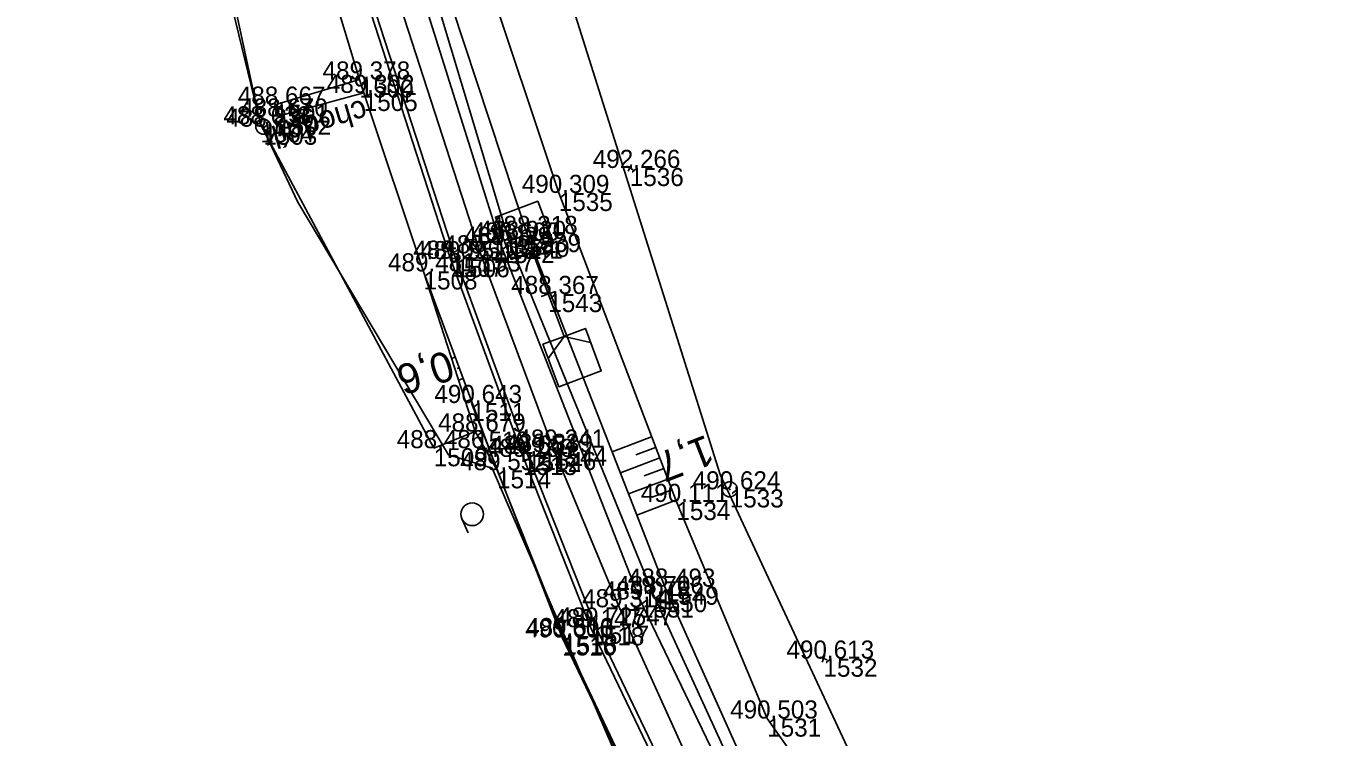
# Model space of a CAD drawing. Extents: x -1234191 to 23050, y -1290331 to -741191.
# Drawn here: x -864823.4 to -864737.7, y -1102235.4 to -1102188.3 of the extents above; entities that cross this region are included whole.
import ezdxf

# ---------------------------------------------------------------- set-up
doc = ezdxf.new("R2010")
doc.units = 0
for name, color, linetype in [('Vrstva 1', 7, 'Continuous'), ('Vrstva 14', 7, 'Continuous'), ('Vrstva 17', 7, 'Continuous'), ('Vrstva 4', 7, 'Continuous'), ('Vrstva 48', 7, 'Continuous'), ('Vrstva 49', 7, 'Continuous'), ('Vrstva 51', 7, 'Continuous'), ('Vrstva 53', 7, 'Continuous'), ('Vrstva 55', 7, 'Continuous'), ('Vrstva 58', 7, 'Continuous'), ('Vrstva 60', 7, 'Continuous'), ('Vrstva 61', 7, 'Continuous'), ('Vrstva 7', 7, 'Continuous')]:
    doc.layers.add(name, color=color, linetype=linetype)

msp = doc.modelspace()

# ---------------------------------------------------------------- linework, layer by layer
at = {"layer": 'Vrstva 1'}
msp.add_lwpolyline([(-864812.662, -1102116.591), (-864811.223, -1102128.811), (-864809.205, -1102142.027), (-864806.722, -1102155.135), (-864804.065, -1102166.985), (-864800.81, -1102179.473), (-864799.327, -1102184.642), (-864793.276, -1102203.351), (-864788.472, -1102216.217), (-864784.09, -1102226.799), (-864779.051, -1102237.932)], dxfattribs=at)
at = {"layer": 'Vrstva 14'}
for points in [[(-864803.487, -1102176.363), (-864805.538, -1102177.002), (-864803.279, -1102185.179), (-864801.272, -1102191.829), (-864800.999, -1102192.715), (-864797.038, -1102204.541), (-864792.174, -1102217.716), (-864787.795, -1102228.707), (-864777.396, -1102250.707), (-864770.68, -1102262.994), (-864764.855, -1102273.072), (-864757.201, -1102285.395), (-864749.135, -1102297.506), (-864732.788, -1102320.987), (-864729.796, -1102325.209), (-864715.094, -1102346.33), (-864710.4, -1102353.054)], [(-864803.487, -1102176.363), (-864801.493, -1102184.387), (-864795.268, -1102203.701), (-864790.453, -1102216.833), (-864785.996, -1102228.121), (-864775.354, -1102250.302), (-864769.213, -1102261.619), (-864763.262, -1102272.042), (-864755.658, -1102284.252), (-864747.501, -1102296.475), (-864731.187, -1102319.885), (-864714.566, -1102343.647), (-864708.614, -1102351.844)], [(-864709.257, -1102352.267), (-864708.614, -1102351.844), (-864719.753, -1102335.554), (-864730.866, -1102319.762), (-864747.312, -1102296.154), (-864755.255, -1102284.249), (-864762.836, -1102272.091), (-864768.951, -1102261.487), (-864775.081, -1102250.136), (-864785.673, -1102228.01), (-864790.18, -1102216.627), (-864794.911, -1102203.734), (-864801.088, -1102184.689), (-864803.487, -1102176.363)]]:
    msp.add_lwpolyline(points, dxfattribs=at)
at = {"layer": 'Vrstva 17'}
msp.add_line((-864796.365, -1102216.256), (-864793.624, -1102215.152), dxfattribs=at)
for points in [[(-864819.388, -1102150.956), (-864815.935, -1102159.406), (-864812.15, -1102176.001), (-864809.737, -1102185.964), (-864807.838, -1102194.801), (-864796.365, -1102216.256)], [(-864793.871, -1102213.263), (-864787.859, -1102228.795), (-864777.391, -1102250.666), (-864770.938, -1102262.564)]]:
    msp.add_lwpolyline(points, dxfattribs=at)
at = {"layer": 'Vrstva 4'}
for points in [[(-864812.291, -1102104.055), (-864809.987, -1102127.912), (-864807.811, -1102141.796), (-864805.307, -1102154.915), (-864799.34, -1102179.192), (-864791.931, -1102202.786), (-864782.712, -1102226.282), (-864772.001, -1102248.608), (-864760.042, -1102270.211), (-864752.664, -1102282.637), (-864744.67, -1102294.445), (-864728.229, -1102318.042), (-864717.118, -1102333.883), (-864706.413, -1102349.735), (-864698.119, -1102362.22)], [(-864811.659, -1102103.928), (-864809.2, -1102127.726), (-864807.185, -1102141.585), (-864804.521, -1102155.069), (-864798.393, -1102179.226), (-864791.385, -1102202.501), (-864781.834, -1102225.919), (-864771.595, -1102248.289), (-864759.042, -1102270.014), (-864751.566, -1102282.006), (-864743.683, -1102294.392), (-864727.575, -1102317.399), (-864716.281, -1102333.467), (-864705.754, -1102349.304), (-864698.122, -1102361.085), (-864698.119, -1102362.22)]]:
    msp.add_lwpolyline(points, dxfattribs=at)
at = {"layer": 'Vrstva 48'}
for p, q in [((-864794.941, -1102210.222), (-864795.182, -1102210.311)), ((-864794.681, -1102210.926), (-864794.816, -1102210.976)), ((-864794.421, -1102211.629), (-864794.722, -1102211.74)), ((-864794.161, -1102212.333), (-864794.327, -1102212.394)), ((-864793.902, -1102213.037), (-864794.262, -1102213.17)), ((-864781.942, -1102215.501), (-864784.555, -1102216.495)), ((-864781.675, -1102216.202), (-864782.979, -1102216.698)), ((-864781.409, -1102216.904), (-864784.01, -1102217.892)), ((-864781.142, -1102217.605), (-864782.44, -1102218.098)), ((-864780.876, -1102218.306), (-864783.464, -1102219.29)), ((-864780.609, -1102219.007), (-864781.901, -1102219.498)), ((-864780.343, -1102219.708), (-864782.919, -1102220.687))]:
    msp.add_line(p, q, dxfattribs=at)
at = {"layer": 'Vrstva 49'}
for p, q in [((-864783.162, -1102197.802), (-864783.608, -1102197.574)), ((-864783.499, -1102197.911), (-864783.271, -1102197.465)), ((-864793.624, -1102215.152), (-864797.038, -1102204.541)), ((-864797.038, -1102204.541), (-864792.174, -1102217.716)), ((-864792.174, -1102217.716), (-864793.624, -1102215.152)), ((-864770.327, -1102230.289), (-864770.795, -1102230.113)), ((-864770.649, -1102230.435), (-864770.473, -1102229.967))]:
    msp.add_line(p, q, dxfattribs=at)
for points in [[(-864807.054, -1102134.046), (-864804.602, -1102136.373), (-864801.708, -1102149.161), (-864798.243, -1102165.913), (-864795.539, -1102175.688), (-864793.082, -1102184.367), (-864788.084, -1102199.343), (-864780.301, -1102219.818), (-864774.289, -1102234.17), (-864761.452, -1102252.366), (-864766.783, -1102255.601)], [(-864807.054, -1102134.046), (-864805.841, -1102141.082), (-864803.268, -1102154.632), (-864797.467, -1102178.702), (-864796.016, -1102184.406), (-864790.186, -1102202.065), (-864781.067, -1102225.433), (-864770.983, -1102247.96), (-864766.783, -1102255.601)]]:
    msp.add_lwpolyline(points, dxfattribs=at)
at = {"layer": 'Vrstva 51'}
msp.add_lwpolyline([(-864801.272, -1102191.829), (-864806.886, -1102193.496), (-864806.733, -1102194.281), (-864800.999, -1102192.715), (-864801.272, -1102191.829)], dxfattribs=at)
at = {"layer": 'Vrstva 53'}
for p, q in [((-864807.634, -1102194.999), (-864807.664, -1102194.903)), ((-864776.75, -1102219.032), (-864776.788, -1102218.94))]:
    msp.add_line(p, q, dxfattribs=at)
for points in [[(-864682.87, -1101731.69), (-864747.95, -1101843.06), (-864760.1, -1101922), (-864794.55, -1102006.17), (-864798.5, -1102045.69), (-864798.72, -1102048.88), (-864793.32, -1102066.32), (-864797.4, -1102091.32), (-864797.84, -1102093.95), (-864799.36, -1102103.28), (-864796.42, -1102157.61), (-864777.4, -1102218), (-864753.72, -1102268.82), (-864727.63, -1102309.51), (-864691.84, -1102360.44), (-864685.34, -1102369.7), (-864652.19, -1102431.45)], [(-864774.94, -1102258.3), (-864792.49, -1102217.59), (-864795.39, -1102216.7), (-864805.37, -1102199.95), (-864807.85, -1102194.68), (-864811.9, -1102178.04), (-864816.64, -1102159.05), (-864819.14, -1102150.98), (-864820.7, -1102141.23), (-864823.37, -1102116.01)]]:
    msp.add_lwpolyline(points, dxfattribs=at)
for centre in [(-864807.649, -1102194.951), (-864776.769, -1102218.986)]:
    msp.add_circle(centre, 0.499, dxfattribs=at)
at = {"layer": 'Vrstva 55'}
msp.add_lwpolyline([(-864682.87, -1101731.69), (-864747.95, -1101843.06), (-864760.1, -1101922), (-864794.55, -1102006.17), (-864798.72, -1102048.88), (-864793.32, -1102066.32), (-864799.36, -1102103.28), (-864796.42, -1102157.61), (-864777.4, -1102218), (-864753.72, -1102268.82), (-864727.63, -1102309.51), (-864685.34, -1102369.7), (-864652.19, -1102431.45)], dxfattribs=at)
at = {"layer": 'Vrstva 58'}
msp.add_line((-864794.504, -1102220.945), (-864794.092, -1102221.856), dxfattribs=at)
msp.add_circle((-864793.821, -1102220.636), 0.75, dxfattribs=at)
at = {"layer": 'Vrstva 60'}
for p, q in [((-864801.272, -1102191.829), (-864801.272, -1102191.829)), ((-864800.999, -1102192.715), (-864800.999, -1102192.715)), ((-864806.886, -1102193.496), (-864806.886, -1102193.496)), ((-864806.733, -1102194.281), (-864806.733, -1102194.281)), ((-864807.838, -1102194.801), (-864807.838, -1102194.801)), ((-864807.649, -1102194.951), (-864807.649, -1102194.951)), ((-864783.385, -1102197.688), (-864783.385, -1102197.688)), ((-864788.084, -1102199.343), (-864788.084, -1102199.343)), ((-864790.186, -1102202.065), (-864790.186, -1102202.065)), ((-864791.931, -1102202.786), (-864791.931, -1102202.786)), ((-864791.385, -1102202.501), (-864791.385, -1102202.501)), ((-864790.948, -1102202.389), (-864790.948, -1102202.389)), ((-864795.268, -1102203.701), (-864795.268, -1102203.701)), ((-864794.911, -1102203.734), (-864794.911, -1102203.734)), ((-864793.276, -1102203.351), (-864793.276, -1102203.351)), ((-864797.038, -1102204.541), (-864797.038, -1102204.541)), ((-864788.783, -1102206.039), (-864788.783, -1102206.039)), ((-864793.871, -1102213.263), (-864793.871, -1102213.263)), ((-864793.624, -1102215.152), (-864793.624, -1102215.152)), ((-864796.365, -1102216.256), (-864796.365, -1102216.256)), ((-864790.18, -1102216.627), (-864790.18, -1102216.627)), ((-864789.176, -1102216.506), (-864789.176, -1102216.506)), ((-864788.472, -1102216.217), (-864788.472, -1102216.217)), ((-864790.453, -1102216.833), (-864790.453, -1102216.833)), ((-864792.174, -1102217.716), (-864792.174, -1102217.716)), ((-864776.769, -1102218.986), (-864776.769, -1102218.986)), ((-864780.301, -1102219.818), (-864780.301, -1102219.818)), ((-864781.834, -1102225.919), (-864781.834, -1102225.919)), ((-864781.067, -1102225.433), (-864781.067, -1102225.433)), ((-864784.09, -1102226.799), (-864784.09, -1102226.799)), ((-864782.712, -1102226.282), (-864782.712, -1102226.282)), ((-864787.859, -1102228.795), (-864787.859, -1102228.795)), ((-864787.795, -1102228.707), (-864787.795, -1102228.707)), ((-864785.996, -1102228.121), (-864785.996, -1102228.121)), ((-864785.673, -1102228.01), (-864785.673, -1102228.01)), ((-864770.561, -1102230.201), (-864770.561, -1102230.201)), ((-864774.289, -1102234.17), (-864774.289, -1102234.17))]:
    msp.add_line(p, q, dxfattribs=at)
at = {"layer": 'Vrstva 7'}
for p, q in [((-864791.424, -1102202.543), (-864790.472, -1102202.235)), ((-864790.794, -1102202.865), (-864791.102, -1102201.913)), ((-864789.832, -1102203.229), (-864788.783, -1102206.039)), ((-864789.251, -1102206.214), (-864788.315, -1102205.864)), ((-864788.315, -1102205.864), (-864789.251, -1102206.214)), ((-864787.734, -1102208.849), (-864788.783, -1102206.039))]:
    msp.add_line(p, q, dxfattribs=at)
for points in [[(-864789.832, -1102203.229), (-864788.427, -1102202.704), (-864789.477, -1102199.893), (-864792.287, -1102200.943), (-864791.238, -1102203.753), (-864789.832, -1102203.229)], [(-864791.588, -1102202.815), (-864789.832, -1102203.229), (-864788.778, -1102201.765)], [(-864787.734, -1102208.849), (-864789.139, -1102209.374), (-864788.089, -1102212.185), (-864785.279, -1102211.135), (-864786.328, -1102208.325), (-864787.734, -1102208.849)], [(-864785.978, -1102209.263), (-864787.734, -1102208.849), (-864788.788, -1102210.313)]]:
    msp.add_lwpolyline(points, dxfattribs=at)

# ---------------------------------------------------------------- texts
at = {"layer": 'Vrstva 48'}
for s, rotation, p in [('0,6', 197.83514, (-864795.452, -1102209.738)), ('1,7', 201.31745, (-864778.331, -1102215.337))]:
    msp.add_text(s, height=2, rotation=rotation, dxfattribs=at).set_placement(p)
at = {"layer": 'Vrstva 51'}
msp.add_text('chodník', height=1.5, rotation=196.53806, dxfattribs=at).set_placement((-864801.024, -1102193.122))
at = {"layer": 'Vrstva 60'}
for s, p in [('1500', (-864801.272, -1102193.029)), ('1505', (-864800.999, -1102193.915)), ('1501', (-864806.886, -1102194.696)), ('1502', (-864806.733, -1102195.481)), ('1504', (-864807.838, -1102196.001)), ('1503', (-864807.649, -1102196.151)), ('1536', (-864783.385, -1102198.888)), ('1535', (-864788.084, -1102200.543)), ('1539', (-864790.186, -1102203.265)), ('1542', (-864791.931, -1102203.986)), ('1541', (-864791.385, -1102203.701)), ('1540', (-864790.948, -1102203.589)), ('1507', (-864795.268, -1102204.901)), ('1506', (-864794.911, -1102204.934)), ('1537', (-864793.276, -1102204.551)), ('1508', (-864797.038, -1102205.741)), ('1543', (-864788.783, -1102207.239)), ('1511', (-864793.871, -1102214.463)), ('1510', (-864793.624, -1102216.352)), ('1509', (-864796.365, -1102217.456)), ('1513', (-864790.453, -1102218.033)), ('1512', (-864790.18, -1102217.827)), ('1546', (-864789.176, -1102217.706)), ('1544', (-864788.472, -1102217.417)), ('1514', (-864792.174, -1102218.916)), ('1533', (-864776.769, -1102220.186)), ('1534', (-864780.301, -1102221.018)), ('1550', (-864781.834, -1102227.119)), ('1549', (-864781.067, -1102226.633)), ('1547', (-864784.09, -1102227.999)), ('1551', (-864782.712, -1102227.482)), ('1516', (-864787.859, -1102229.995)), ('1515', (-864787.795, -1102229.907)), ('1518', (-864785.996, -1102229.321)), ('1517', (-864785.673, -1102229.21)), ('1532', (-864770.561, -1102231.401)), ('1531', (-864774.289, -1102235.37))]:
    msp.add_text(s, height=1.2, dxfattribs=at).set_placement(p)
at = {"layer": 'Vrstva 61'}
for s, p in [('489.378', (-864803.726, -1102191.829)), ('489.392', (-864803.447, -1102192.715)), ('488.667', (-864809.338, -1102193.496)), ('488.638', (-864810.292, -1102194.801)), ('488.670', (-864809.184, -1102194.281)), ('488.836', (-864810.101, -1102194.951)), ('492.266', (-864785.837, -1102197.688)), ('490.309', (-864790.538, -1102199.343)), ('488.600', (-864793.836, -1102202.501)), ('488.920', (-864793.399, -1102202.389)), ('488.318', (-864792.64, -1102202.065)), ('489.119', (-864795.73, -1102203.351)), ('488.929', (-864794.385, -1102202.786)), ('489.095', (-864797.724, -1102203.701)), ('489.551', (-864797.268, -1102203.734)), ('489.481', (-864799.395, -1102204.541)), ('488.367', (-864791.235, -1102206.039)), ('490.643', (-864796.323, -1102213.263)), ('488.679', (-864796.078, -1102215.152)), ('488.486', (-864798.817, -1102216.256)), ('489.241', (-864790.829, -1102216.217)), ('489.190', (-864792.904, -1102216.833)), ('489.654', (-864792.631, -1102216.627)), ('489.339', (-864791.63, -1102216.506)), ('489.552', (-864794.622, -1102217.716)), ('490.624', (-864779.22, -1102218.986)), ('490.111', (-864782.658, -1102219.818)), ('488.493', (-864783.519, -1102225.433)), ('489.078', (-864785.166, -1102226.282)), ('488.706', (-864784.286, -1102225.919)), ('489.314', (-864786.541, -1102226.799)), ('489.147', (-864788.448, -1102228.121)), ('489.727', (-864788.125, -1102228.01)), ('490.606', (-864790.311, -1102228.795)), ('489.513', (-864790.247, -1102228.707)), ('490.613', (-864773.013, -1102230.201)), ('490.503', (-864776.741, -1102234.17))]:
    msp.add_text(s, height=1.2, dxfattribs=at).set_placement(p)

doc.saveas('drawing.dxf')
